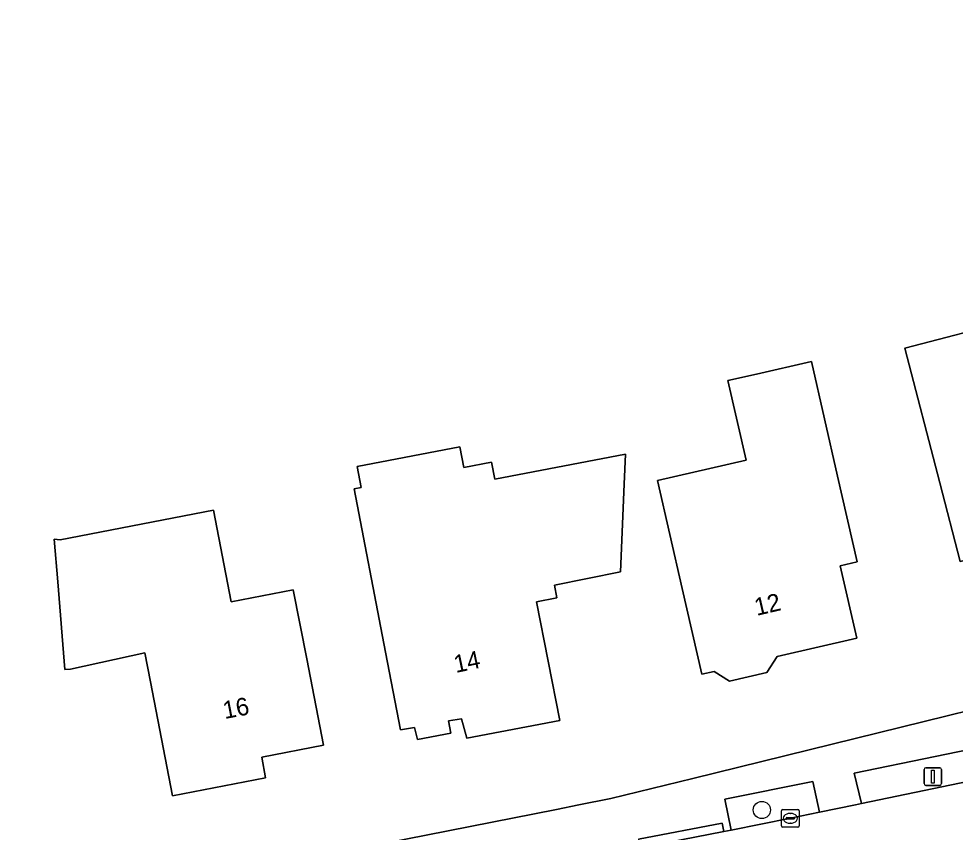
# Model space of a CAD drawing. Extents: x 161772 to 163126, y 383092 to 383917.
# Drawn here: x 162169.5 to 162222.7, y 383498.4 to 383544.7 of the extents above; entities that cross this region are included whole.
import ezdxf

# ---------------------------------------------------------------- set-up
doc = ezdxf.new("R2010")
doc.units = 0
for name, color, linetype in [('IMGEO_Boom', 7, 'Continuous'), ('IMGEO_Erf', 7, 'Continuous'), ('IMGEO_Groenvoorziening', 7, 'Continuous'), ('IMGEO_Kolk', 7, 'Continuous'), ('IMGEO_Lichtmast', 7, 'Continuous'), ('IMGEO_Pand', 7, 'Continuous'), ('IMGEO_Pand_nummerreeks', 7, 'Continuous'), ('IMGEO_Rijbaan_lokaal_gesloten', 7, 'Continuous'), ('IMGEO_Voetpad_gesloten', 7, 'Continuous'), ('IMGEO_Voetpad_open', 7, 'Continuous')]:
    doc.layers.add(name, color=color, linetype=linetype)

msp = doc.modelspace()

# ---------------------------------------------------------------- linework, layer by layer
at = {"layer": 'IMGEO_Boom'}
msp.add_circle((162211.719, 383499.71), 0.489, dxfattribs=at)
at = {"layer": 'IMGEO_Erf'}
msp.add_lwpolyline([(162154.233, 383609.363), (162155.147, 383589.879), (162157.485, 383556.946), (162158.081, 383550.584), (162161.582, 383500), (162161.877, 383495.743), (162161.876, 383493.674), (162162.614, 383492.483), (162162.551, 383492.413), (162166.643, 383493.113), (162168.284, 383493.357), (162168.26, 383493.478), (162168.232, 383493.623), (162174.097, 383494.735), (162190.237, 383497.796), (162200.042, 383499.744), (162201.315, 383500), (162203.129, 383500.365), (162207.786, 383501.489), (162238.094, 383508.962)], dxfattribs=at)
for points in [[(162231.022, 383532.419), (162231.115, 383532.443), (162231.625, 383530.499), (162234.483, 383519.611), (162230.896, 383518.695), (162231.959, 383514.707), (162231.853, 383514.679), (162232.162, 383513.494), (162231.579, 383513.336), (162231.816, 383512.378), (162228.506, 383511.506), (162228.256, 383512.479), (162224.639, 383511.519), (162223.972, 383514.088), (162222.998, 383513.832), (162221.834, 383518.302), (162219.838, 383525.954), (162225.972, 383527.553), (162227.031, 383523.493), (162228.474, 383523.869), (162226.67, 383530.788), (162230.368, 383531.753), (162230.247, 383532.217)], [(162216.024, 383518.691), (162217.141, 383513.817), (162216.172, 383513.595), (162217.115, 383509.479), (162212.585, 383508.44), (162212.008, 383507.52), (162209.882, 383507.032), (162208.998, 383507.587), (162208.31, 383507.429), (162207.192, 383512.303), (162205.787, 383518.431), (162210.83, 383519.588), (162209.787, 383524.134), (162211.418, 383524.491), (162214.53, 383525.205)], [(162203.893, 383518.235), (162203.69, 383513.239), (162199.928, 383512.488), (162200.059, 383511.769), (162198.917, 383511.548), (162200.24, 383504.802), (162194.94, 383503.789), (162194.64, 383504.894), (162193.909, 383504.783), (162194.049, 383504.071), (162192.152, 383503.708), (162191.973, 383504.406), (162191.185, 383504.256), (162190.237, 383509.166), (162188.538, 383517.972), (162188.94, 383518.049), (162188.713, 383519.235), (162194.542, 383520.361), (162194.771, 383519.177), (162196.349, 383519.481), (162196.537, 383518.512), (162203.962, 383519.946)], [(162181.554, 383511.537), (162185.086, 383512.224), (162185.849, 383508.301), (162186.803, 383503.392), (162183.298, 383502.704), (162183.504, 383501.529), (162178.211, 383500.507), (162176.966, 383506.995), (162176.65, 383508.642), (162172.418, 383507.711), (162172.096, 383507.687), (162171.697, 383512.672), (162171.503, 383515.098), (162171.827, 383515.057), (162180.541, 383516.748)]]:
    msp.add_lwpolyline(points, close=True, dxfattribs=at)
at = {"layer": 'IMGEO_Groenvoorziening'}
for points in [[(162233.585, 383503.567), (162233.846, 383503.629), (162233.453, 383505.374), (162226.17, 383503.692), (162216.96, 383501.792), (162217.383, 383500.071), (162227.516, 383502.184)], [(162209.979, 383498.561), (162213.352, 383499.238), (162214.994, 383499.577), (162214.617, 383501.33), (162209.607, 383500.321)]]:
    msp.add_lwpolyline(points, close=True, dxfattribs=at)
at = {"layer": 'IMGEO_Kolk'}
for p, q in [((162212.835, 383498.81), (162212.835, 383499.662)), ((162212.91, 383499.736), (162213.762, 383499.736)), ((162213.836, 383499.662), (162213.836, 383498.81)), ((162213.094, 383499.23), (162213.094, 383499.242)), ((162213.532, 383499.193), (162213.134, 383499.193)), ((162213.137, 383499.279), (162213.535, 383499.279)), ((162213.323, 383499.516), (162213.348, 383499.516)), ((162213.578, 383499.242), (162213.578, 383499.23)), ((162213.762, 383498.736), (162212.91, 383498.736)), ((162213.346, 383498.956), (162213.321, 383498.956))]:
    msp.add_line(p, q, dxfattribs=at)
for points in [[(162212.835, 383498.81), (162212.835, 383499.662)], [(162212.91, 383499.736), (162213.762, 383499.736)], [(162213.836, 383499.662), (162213.836, 383498.81)], [(162213.762, 383498.736), (162212.91, 383498.736)]]:
    msp.add_lwpolyline(points, dxfattribs=at)
for centre, radius, start, end in [((162212.912, 383499.66), 0.0765, 91.552, 178.448), ((162212.912, 383499.66), 0.0765, 91.552, 178.448), ((162213.76, 383499.66), 0.0765, 1.552, 88.448), ((162213.76, 383499.66), 0.0765, 1.552, 88.448), ((162213.134, 383499.239), 0.0403, 85.8775, 175.7526), ((162213.131, 383499.229), 0.0366, 178.938, 274.7102), ((162213.535, 383499.236), 0.043, 264.8664, 352.4533), ((162213.539, 383499.241), 0.0386, 1.7309, 96.639), ((162212.912, 383498.812), 0.0765, 181.552, 268.448), ((162212.912, 383498.812), 0.0765, 181.552, 268.448), ((162213.76, 383498.812), 0.0765, 271.552, 358.448), ((162213.76, 383498.812), 0.0765, 271.552, 358.448)]:
    msp.add_arc(centre, radius, start, end, dxfattribs=at)
for centre, major_axis, ratio, start_param, end_param in [((162213.322, 383499.236), (-0.387, 0.002), 0.722429, 4.712389, 7.853982), ((162213.347, 383499.236), (-0.39, 0.002), 0.717154, 1.570796, 4.712389)]:
    msp.add_ellipse(centre, major_axis=major_axis, ratio=ratio, start_param=start_param, end_param=end_param, dxfattribs=at)
at = {"layer": 'IMGEO_Lichtmast'}
for p, q in [((162220.939, 383501.205), (162220.939, 383502.005)), ((162220.939, 383502.005), (162220.939, 383501.205)), ((162221.039, 383502.105), (162221.829, 383502.105)), ((162221.829, 383502.105), (162221.039, 383502.105)), ((162221.929, 383502.005), (162221.929, 383501.205)), ((162221.929, 383501.205), (162221.929, 383502.005)), ((162221.829, 383501.105), (162221.039, 383501.105)), ((162221.039, 383501.105), (162221.829, 383501.105))]:
    msp.add_line(p, q, dxfattribs=at)
msp.add_lwpolyline([(162221.359, 383501.98), (162221.509, 383501.98), (162221.509, 383501.23), (162221.359, 383501.23), (162221.359, 383501.98)], dxfattribs=at)
for centre, start, end in [((162221.039, 383502.005), 90, 180), ((162221.039, 383502.005), 90, 180), ((162221.829, 383502.005), 0, 90), ((162221.829, 383502.005), 360, 90), ((162221.039, 383501.205), 180, 270), ((162221.039, 383501.205), 180, 270), ((162221.829, 383501.205), 270, 0), ((162221.829, 383501.205), 270, 0)]:
    msp.add_arc(centre, 0.1, start, end, dxfattribs=at)
at = {"layer": 'IMGEO_Pand'}
for points in [[(162231.625, 383530.499), (162231.115, 383532.443), (162231.022, 383532.419), (162230.247, 383532.217), (162230.368, 383531.753), (162226.67, 383530.788), (162228.474, 383523.869), (162227.031, 383523.493), (162225.972, 383527.553), (162219.838, 383525.954), (162221.834, 383518.302), (162222.998, 383513.832), (162223.972, 383514.088), (162224.639, 383511.519), (162228.256, 383512.479), (162228.506, 383511.506), (162231.816, 383512.378), (162231.579, 383513.336), (162232.162, 383513.494), (162231.853, 383514.679), (162231.959, 383514.707), (162230.896, 383518.695), (162234.483, 383519.611)], [(162216.024, 383518.691), (162214.53, 383525.205), (162211.418, 383524.491), (162209.787, 383524.134), (162210.83, 383519.588), (162205.787, 383518.431), (162207.192, 383512.303), (162208.31, 383507.429), (162208.998, 383507.587), (162209.882, 383507.032), (162212.008, 383507.52), (162212.585, 383508.44), (162217.115, 383509.479), (162216.172, 383513.595), (162217.141, 383513.817)], [(162203.893, 383518.235), (162203.962, 383519.946), (162196.537, 383518.512), (162196.349, 383519.481), (162194.771, 383519.177), (162194.542, 383520.361), (162188.713, 383519.235), (162188.94, 383518.049), (162188.538, 383517.972), (162190.237, 383509.166), (162191.185, 383504.256), (162191.973, 383504.406), (162192.152, 383503.708), (162194.049, 383504.071), (162193.909, 383504.783), (162194.64, 383504.894), (162194.94, 383503.789), (162200.24, 383504.802), (162198.917, 383511.548), (162200.059, 383511.769), (162199.928, 383512.488), (162203.69, 383513.239)], [(162176.966, 383506.995), (162178.211, 383500.507), (162183.504, 383501.529), (162183.298, 383502.704), (162186.803, 383503.392), (162185.849, 383508.301), (162185.086, 383512.224), (162181.554, 383511.537), (162180.541, 383516.748), (162171.827, 383515.057), (162171.503, 383515.098), (162171.697, 383512.672), (162172.096, 383507.687), (162172.418, 383507.711), (162176.65, 383508.642)]]:
    msp.add_lwpolyline(points, close=True, dxfattribs=at)
at = {"layer": 'IMGEO_Rijbaan_lokaal_gesloten'}
msp.add_lwpolyline([(162234.502, 383503.783), (162233.846, 383503.629), (162233.585, 383503.567), (162227.516, 383502.184), (162217.383, 383500.071), (162217.045, 383500), (162214.994, 383499.577), (162213.352, 383499.238), (162209.979, 383498.561), (162209.556, 383498.476), (162204.798, 383497.552), (162204.046, 383497.404), (162199.296, 383496.468), (162198.338, 383496.284), (162187.245, 383494.148), (162179.624, 383492.766), (162179.124, 383492.675), (162168.781, 383490.815), (162167.216, 383490.539), (162163.009, 383489.813), (162158.883, 383489.1)], dxfattribs=at)
at = {"layer": 'IMGEO_Voetpad_gesloten'}
for points in [[(162238.094, 383508.962), (162207.786, 383501.489), (162203.129, 383500.365), (162201.315, 383500), (162200.042, 383499.744), (162190.237, 383497.796)], [(162204.703, 383498.042), (162209.461, 383498.966), (162209.556, 383498.476), (162209.979, 383498.561), (162209.607, 383500.321), (162214.617, 383501.33), (162214.994, 383499.577), (162217.045, 383500), (162217.383, 383500.071), (162216.96, 383501.792), (162226.17, 383503.692)]]:
    msp.add_lwpolyline(points, dxfattribs=at)
at = {"layer": 'IMGEO_Voetpad_open'}
msp.add_lwpolyline([(162209.556, 383498.476), (162209.461, 383498.966), (162204.703, 383498.042), (162204.798, 383497.552)], close=True, dxfattribs=at)

# ---------------------------------------------------------------- texts
at = {"layer": 'IMGEO_Pand_nummerreeks'}
for s, rotation, p in [('12', 13.1035, (162211.422, 383510.741)), ('14', 11.9405, (162194.323, 383507.495)), ('16', 10.912, (162181.186, 383504.875))]:
    msp.add_text(s, height=1, rotation=rotation, dxfattribs=at).set_placement(p)

doc.saveas('drawing.dxf')
